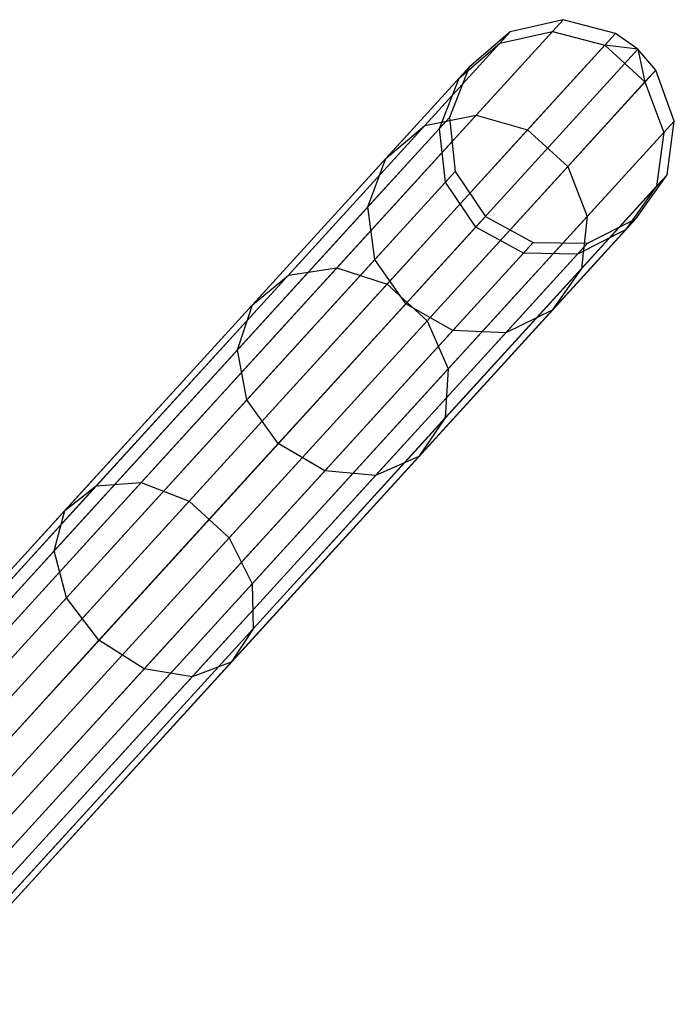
# Model space of a CAD drawing. Extents: x -102 to 101, y -101 to 102.
# Tile 258 of 258: x 62 to 68, y 67 to 75. Entities that reach past the tile are written whole.
import ezdxf

# ---------------------------------------------------------------- set-up
doc = ezdxf.new("R2010")
doc.units = 0
doc.header["$LTSCALE"] = 25.4
doc.layers.get('0').update_dxf_attribs({"linetype": 'CONTINUOUS'})

# ---------------------------------------------------------------- blocks, each defined once
blk = doc.blocks.new('NL2500012268_STL')
at = {"color": 0}
for p, q in [((170.4209, 75.3465, 306.0527), (158.1725, 61.9106, 46.0527)), ((170.4209, 75.3465, 306.0527), (158.1725, 61.9106, 46.0527)), ((170.4209, 75.3465, 306.0527), (169.9553, 75.2393, 306.0801)), ((170.4209, 75.3465, 306.0527), (169.9553, 75.2393, 306.0801)), ((170.4209, 75.3465, 306.0527), (170.3273, 75.2438, 310.298)), ((170.4209, 75.3465, 306.0527), (170.3273, 75.2438, 310.298)), ((170.8836, 75.225, 306.0372), (170.4209, 75.3465, 306.0527)), ((170.8836, 75.225, 306.0372), (170.4209, 75.3465, 306.0527)), ((169.9553, 75.2393, 306.0801), (157.7068, 61.8034, 46.0801)), ((169.9553, 75.2393, 306.0801), (157.7068, 61.8034, 46.0801)), ((170.8836, 75.225, 306.0372), (158.6352, 61.7891, 46.0371)), ((170.8836, 75.225, 306.0372), (158.6352, 61.7891, 46.0371)), ((169.9553, 75.2393, 306.0801), (169.5933, 74.9279, 306.1133)), ((169.9553, 75.2393, 306.0801), (169.5933, 74.9279, 306.1133)), ((169.6532, 74.5044, 314.426), (170.3273, 75.2438, 310.298)), ((169.6532, 74.5044, 314.426), (170.3273, 75.2438, 310.298)), ((169.8634, 75.1386, 310.2448), (170.3273, 75.2438, 310.298)), ((169.8634, 75.1386, 310.2448), (170.3273, 75.2438, 310.298)), ((169.9553, 75.2393, 306.0801), (169.8634, 75.1386, 310.2448)), ((169.9553, 75.2393, 306.0801), (169.8634, 75.1386, 310.2448)), ((170.3273, 75.2438, 310.298), (170.789, 75.1212, 310.3279)), ((170.3273, 75.2438, 310.298), (170.789, 75.1212, 310.3279)), ((170.8836, 75.225, 306.0372), (170.789, 75.1212, 310.3279)), ((170.8836, 75.225, 306.0372), (170.789, 75.1212, 310.3279)), ((171.08, 75.0852, 306.0351), (170.8836, 75.225, 306.0372)), ((171.08, 75.0852, 306.0351), (170.8836, 75.225, 306.0372)), ((169.2021, 74.4132, 314.2945), (169.8634, 75.1386, 310.2448)), ((169.2021, 74.4132, 314.2945), (169.8634, 75.1386, 310.2448)), ((169.5036, 74.8295, 310.1808), (169.8634, 75.1386, 310.2448)), ((169.5036, 74.8295, 310.1808), (169.8634, 75.1386, 310.2448)), ((170.1077, 74.3738, 314.5002), (170.789, 75.1212, 310.3279)), ((170.1077, 74.3738, 314.5002), (170.789, 75.1212, 310.3279)), ((171.08, 75.0852, 306.0351), (170.789, 75.1212, 310.3279)), ((170.789, 75.1212, 310.3279), (171.1427, 74.7987, 310.3279)), ((171.08, 75.0852, 306.0351), (170.789, 75.1212, 310.3279)), ((170.789, 75.1212, 310.3279), (171.1427, 74.7987, 310.3279)), ((158.8316, 61.6493, 46.0351), (171.08, 75.0852, 306.0351)), ((158.8316, 61.6493, 46.0351), (171.08, 75.0852, 306.0351)), ((171.2373, 74.9025, 306.0372), (171.08, 75.0852, 306.0351)), ((171.08, 75.0852, 306.0351), (171.1427, 74.7987, 310.3279)), ((171.08, 75.0852, 306.0351), (171.1427, 74.7987, 310.3279)), ((171.2373, 74.9025, 306.0372), (171.08, 75.0852, 306.0351)), ((169.5933, 74.9279, 306.1133), (157.3449, 61.492, 46.1133)), ((169.5933, 74.9279, 306.1133), (157.3449, 61.492, 46.1133)), ((171.2373, 74.9025, 306.0372), (158.9889, 61.4666, 46.0371)), ((171.2373, 74.9025, 306.0372), (158.9889, 61.4666, 46.0371)), ((169.5933, 74.9279, 306.1133), (169.418, 74.4836, 306.1445)), ((169.5933, 74.9279, 306.1133), (169.418, 74.4836, 306.1445)), ((169.5933, 74.9279, 306.1133), (169.5036, 74.8295, 310.1808)), ((169.5933, 74.9279, 306.1133), (169.5036, 74.8295, 310.1808)), ((171.2373, 74.9025, 306.0372), (171.1427, 74.7987, 310.3279)), ((171.2373, 74.9025, 306.0372), (171.1427, 74.7987, 310.3279)), ((171.401, 74.453, 306.0527), (171.2373, 74.9025, 306.0372)), ((171.401, 74.453, 306.0527), (171.2373, 74.9025, 306.0372)), ((168.8578, 74.121, 314.1359), (169.5036, 74.8295, 310.1808)), ((168.8578, 74.121, 314.1359), (169.5036, 74.8295, 310.1808)), ((169.3303, 74.3874, 310.1204), (169.5036, 74.8295, 310.1808)), ((169.3303, 74.3874, 310.1204), (169.5036, 74.8295, 310.1808)), ((170.4614, 74.0514, 314.5002), (171.1427, 74.7987, 310.3279)), ((170.4614, 74.0514, 314.5002), (171.1427, 74.7987, 310.3279)), ((171.1427, 74.7987, 310.3279), (171.3074, 74.3503, 310.298)), ((171.1427, 74.7987, 310.3279), (171.3074, 74.3503, 310.298)), ((169.418, 74.4836, 306.1445), (157.1696, 61.0477, 46.1445)), ((169.418, 74.4836, 306.1445), (157.1696, 61.0477, 46.1445)), ((171.401, 74.453, 306.0527), (159.1526, 61.0171, 46.0527)), ((171.401, 74.453, 306.0527), (159.1526, 61.0171, 46.0527)), ((168.4269, 73.1592, 318.2638), (169.6532, 74.5044, 314.426)), ((168.4269, 73.1592, 318.2638), (169.6532, 74.5044, 314.426)), ((169.2021, 74.4132, 314.2945), (169.6532, 74.5044, 314.426)), ((169.2021, 74.4132, 314.2945), (169.6532, 74.5044, 314.426)), ((169.418, 74.4836, 306.1445), (169.3303, 74.3874, 310.1204)), ((169.418, 74.4836, 306.1445), (169.3303, 74.3874, 310.1204)), ((169.418, 74.4836, 306.1445), (169.4695, 74.0083, 306.1667)), ((169.418, 74.4836, 306.1445), (169.4695, 74.0083, 306.1667)), ((169.6532, 74.5044, 314.426), (170.1077, 74.3738, 314.5002)), ((169.6532, 74.5044, 314.426), (170.1077, 74.3738, 314.5002)), ((171.401, 74.453, 306.0527), (171.3074, 74.3503, 310.298)), ((171.401, 74.453, 306.0527), (171.3074, 74.3503, 310.298)), ((171.3373, 73.9795, 306.0801), (171.401, 74.453, 306.0527)), ((171.3373, 73.9795, 306.0801), (171.401, 74.453, 306.0527)), ((167.9991, 73.0935, 318.0594), (169.2021, 74.4132, 314.2945)), ((167.9991, 73.0935, 318.0594), (169.2021, 74.4132, 314.2945)), ((168.699, 73.6949, 313.9865), (169.3303, 74.3874, 310.1204)), ((168.699, 73.6949, 313.9865), (169.3303, 74.3874, 310.1204)), ((168.8578, 74.121, 314.1359), (169.2021, 74.4132, 314.2945)), ((168.8578, 74.121, 314.1359), (169.2021, 74.4132, 314.2945)), ((168.8682, 73.0142, 318.3792), (170.1077, 74.3738, 314.5002)), ((168.8682, 73.0142, 318.3792), (170.1077, 74.3738, 314.5002)), ((169.3832, 73.9137, 310.0776), (169.3303, 74.3874, 310.1204)), ((169.3832, 73.9137, 310.0776), (169.3303, 74.3874, 310.1204)), ((170.1077, 74.3738, 314.5002), (170.4614, 74.0514, 314.5002)), ((170.1077, 74.3738, 314.5002), (170.4614, 74.0514, 314.5002)), ((170.6333, 73.6109, 314.426), (171.3074, 74.3503, 310.298)), ((170.6333, 73.6109, 314.426), (171.3074, 74.3503, 310.298)), ((171.3074, 74.3503, 310.298), (171.2454, 73.8787, 310.2448)), ((171.3074, 74.3503, 310.298), (171.2454, 73.8787, 310.2448)), ((167.6828, 72.8322, 317.813), (168.8578, 74.121, 314.1359)), ((167.6828, 72.8322, 317.813), (168.8578, 74.121, 314.1359)), ((168.699, 73.6949, 313.9865), (168.8578, 74.121, 314.1359)), ((168.699, 73.6949, 313.9865), (168.8578, 74.121, 314.1359)), ((169.4695, 74.0083, 306.1667), (157.221, 60.5724, 46.1666)), ((169.4695, 74.0083, 306.1667), (157.221, 60.5724, 46.1666)), ((169.2219, 72.6917, 318.3792), (170.4614, 74.0514, 314.5002)), ((169.2219, 72.6917, 318.3792), (170.4614, 74.0514, 314.5002)), ((169.4695, 74.0083, 306.1667), (169.3832, 73.9137, 310.0776)), ((169.4695, 74.0083, 306.1667), (169.3832, 73.9137, 310.0776)), ((169.4695, 74.0083, 306.1667), (169.7359, 73.6108, 306.1747)), ((169.4695, 74.0083, 306.1667), (169.7359, 73.6108, 306.1747)), ((170.4614, 74.0514, 314.5002), (170.6333, 73.6109, 314.426)), ((170.4614, 74.0514, 314.5002), (170.6333, 73.6109, 314.426)), ((171.3373, 73.9795, 306.0801), (159.0888, 60.5436, 46.0801)), ((171.3373, 73.9795, 306.0801), (159.0888, 60.5436, 46.0801)), ((168.7622, 73.2325, 313.8806), (169.3832, 73.9137, 310.0776)), ((168.7622, 73.2325, 313.8806), (169.3832, 73.9137, 310.0776)), ((169.6502, 73.5167, 310.0622), (169.3832, 73.9137, 310.0776)), ((169.6502, 73.5167, 310.0622), (169.3832, 73.9137, 310.0776)), ((171.0606, 73.5903, 306.1133), (171.3373, 73.9795, 306.0801)), ((171.0606, 73.5903, 306.1133), (171.3373, 73.9795, 306.0801)), ((171.3373, 73.9795, 306.0801), (171.2454, 73.8787, 310.2448)), ((171.3373, 73.9795, 306.0801), (171.2454, 73.8787, 310.2448)), ((170.5841, 73.1533, 314.2945), (171.2454, 73.8787, 310.2448)), ((170.5841, 73.1533, 314.2945), (171.2454, 73.8787, 310.2448)), ((171.2454, 73.8787, 310.2448), (170.9709, 73.4919, 310.1808)), ((171.2454, 73.8787, 310.2448), (170.9709, 73.4919, 310.1808)), ((167.5505, 72.4351, 317.5808), (168.699, 73.6949, 313.9865)), ((167.5505, 72.4351, 317.5808), (168.699, 73.6949, 313.9865)), ((168.7622, 73.2325, 313.8806), (168.699, 73.6949, 313.9865)), ((168.7622, 73.2325, 313.8806), (168.699, 73.6949, 313.9865)), ((169.7359, 73.6108, 306.1747), (157.4875, 60.1749, 46.1746)), ((169.7359, 73.6108, 306.1747), (157.4875, 60.1749, 46.1746)), ((171.0606, 73.5903, 306.1133), (158.8121, 60.1544, 46.1133)), ((171.0606, 73.5903, 306.1133), (158.8121, 60.1544, 46.1133)), ((169.407, 72.2657, 318.2638), (170.6333, 73.6109, 314.426)), ((169.407, 72.2657, 318.2638), (170.6333, 73.6109, 314.426)), ((169.7359, 73.6108, 306.1747), (169.6502, 73.5167, 310.0622)), ((169.7359, 73.6108, 306.1747), (169.6502, 73.5167, 310.0622)), ((169.7359, 73.6108, 306.1747), (170.1563, 73.3821, 306.1667)), ((169.7359, 73.6108, 306.1747), (170.1563, 73.3821, 306.1667)), ((170.6333, 73.6109, 314.426), (170.5841, 73.1533, 314.2945)), ((170.6333, 73.6109, 314.426), (170.5841, 73.1533, 314.2945)), ((170.6344, 73.3747, 306.1445), (171.0606, 73.5903, 306.1133)), ((170.6344, 73.3747, 306.1445), (171.0606, 73.5903, 306.1133)), ((171.0606, 73.5903, 306.1133), (170.9709, 73.4919, 310.1808)), ((171.0606, 73.5903, 306.1133), (170.9709, 73.4919, 310.1808)), ((169.6502, 73.5167, 310.0622), (169.0329, 72.8396, 313.8423)), ((169.6502, 73.5167, 310.0622), (169.0329, 72.8396, 313.8423)), ((170.0701, 73.2875, 310.0776), (169.6502, 73.5167, 310.0622)), ((170.0701, 73.2875, 310.0776), (169.6502, 73.5167, 310.0622)), ((170.325, 72.7835, 314.1359), (170.9709, 73.4919, 310.1808)), ((170.325, 72.7835, 314.1359), (170.9709, 73.4919, 310.1808)), ((170.9709, 73.4919, 310.1808), (170.5467, 73.2786, 310.1204)), ((170.9709, 73.4919, 310.1808), (170.5467, 73.2786, 310.1204)), ((170.1563, 73.3821, 306.1667), (157.9079, 59.9462, 46.1666)), ((170.1563, 73.3821, 306.1667), (157.9079, 59.9462, 46.1666)), ((170.6344, 73.3747, 306.1445), (158.3859, 59.9389, 46.1445)), ((170.6344, 73.3747, 306.1445), (158.3859, 59.9389, 46.1445)), ((170.1563, 73.3821, 306.1667), (170.0701, 73.2875, 310.0776)), ((170.1563, 73.3821, 306.1667), (170.0701, 73.2875, 310.0776)), ((170.1563, 73.3821, 306.1667), (170.6344, 73.3747, 306.1445)), ((170.1563, 73.3821, 306.1667), (170.6344, 73.3747, 306.1445)), ((170.6344, 73.3747, 306.1445), (170.5467, 73.2786, 310.1204)), ((170.6344, 73.3747, 306.1445), (170.5467, 73.2786, 310.1204)), ((167.6325, 71.9932, 317.4161), (168.7622, 73.2325, 313.8806)), ((167.6325, 71.9932, 317.4161), (168.7622, 73.2325, 313.8806)), ((169.0329, 72.8396, 313.8423), (168.7622, 73.2325, 313.8806)), ((169.0329, 72.8396, 313.8423), (168.7622, 73.2325, 313.8806)), ((169.4491, 72.6063, 313.8806), (170.0701, 73.2875, 310.0776)), ((169.4491, 72.6063, 313.8806), (170.0701, 73.2875, 310.0776)), ((169.9154, 72.586, 313.9865), (170.5467, 73.2786, 310.1204)), ((169.9154, 72.586, 313.9865), (170.5467, 73.2786, 310.1204)), ((170.5467, 73.2786, 310.1204), (170.0701, 73.2875, 310.0776)), ((170.5467, 73.2786, 310.1204), (170.0701, 73.2875, 310.0776)), ((166.6998, 71.2646, 321.6505), (168.4269, 73.1592, 318.2638)), ((166.6998, 71.2646, 321.6505), (168.4269, 73.1592, 318.2638)), ((167.9991, 73.0935, 318.0594), (168.4269, 73.1592, 318.2638)), ((167.9991, 73.0935, 318.0594), (168.4269, 73.1592, 318.2638)), ((168.4269, 73.1592, 318.2638), (168.8682, 73.0142, 318.3792)), ((168.4269, 73.1592, 318.2638), (168.8682, 73.0142, 318.3792)), ((169.3811, 71.8337, 318.0594), (170.5841, 73.1533, 314.2945)), ((169.3811, 71.8337, 318.0594), (170.5841, 73.1533, 314.2945)), ((170.5841, 73.1533, 314.2945), (170.325, 72.7835, 314.1359)), ((170.5841, 73.1533, 314.2945), (170.325, 72.7835, 314.1359)), ((166.3048, 71.2349, 321.3818), (167.9991, 73.0935, 318.0594)), ((166.3048, 71.2349, 321.3818), (167.9991, 73.0935, 318.0594)), ((167.6828, 72.8322, 317.813), (167.9991, 73.0935, 318.0594)), ((167.6828, 72.8322, 317.813), (167.9991, 73.0935, 318.0594)), ((167.1226, 71.0993, 321.8022), (168.8682, 73.0142, 318.3792)), ((167.1226, 71.0993, 321.8022), (168.8682, 73.0142, 318.3792)), ((168.8682, 73.0142, 318.3792), (169.2219, 72.6917, 318.3792)), ((168.8682, 73.0142, 318.3792), (169.2219, 72.6917, 318.3792)), ((166.0281, 71.017, 321.0578), (167.6828, 72.8322, 317.813)), ((166.0281, 71.017, 321.0578), (167.6828, 72.8322, 317.813)), ((167.5505, 72.4351, 317.5808), (167.6828, 72.8322, 317.813)), ((167.5505, 72.4351, 317.5808), (167.6828, 72.8322, 317.813)), ((169.0329, 72.8396, 313.8423), (167.9099, 71.6078, 317.3567)), ((169.0329, 72.8396, 313.8423), (167.9099, 71.6078, 317.3567)), ((169.4491, 72.6063, 313.8806), (169.0329, 72.8396, 313.8423)), ((169.4491, 72.6063, 313.8806), (169.0329, 72.8396, 313.8423)), ((169.1501, 71.4946, 317.813), (170.325, 72.7835, 314.1359)), ((169.1501, 71.4946, 317.813), (170.325, 72.7835, 314.1359)), ((170.325, 72.7835, 314.1359), (169.9154, 72.586, 313.9865)), ((170.325, 72.7835, 314.1359), (169.9154, 72.586, 313.9865)), ((167.4763, 70.7769, 321.8022), (169.2219, 72.6917, 318.3792)), ((167.4763, 70.7769, 321.8022), (169.2219, 72.6917, 318.3792)), ((169.2219, 72.6917, 318.3792), (169.407, 72.2657, 318.2638)), ((169.2219, 72.6917, 318.3792), (169.407, 72.2657, 318.2638)), ((168.3193, 71.3671, 317.4161), (169.4491, 72.6063, 313.8806)), ((168.3193, 71.3671, 317.4161), (169.4491, 72.6063, 313.8806)), ((169.9154, 72.586, 313.9865), (169.4491, 72.6063, 313.8806)), ((169.9154, 72.586, 313.9865), (169.4491, 72.6063, 313.8806)), ((168.7669, 71.3262, 317.5808), (169.9154, 72.586, 313.9865)), ((168.7669, 71.3262, 317.5808), (169.9154, 72.586, 313.9865)), ((165.933, 70.6608, 320.7526), (167.5505, 72.4351, 317.5808)), ((165.933, 70.6608, 320.7526), (167.5505, 72.4351, 317.5808)), ((167.6325, 71.9932, 317.4161), (167.5505, 72.4351, 317.5808)), ((167.6325, 71.9932, 317.4161), (167.5505, 72.4351, 317.5808)), ((167.6799, 70.3711, 321.6505), (169.407, 72.2657, 318.2638)), ((167.6799, 70.3711, 321.6505), (169.407, 72.2657, 318.2638)), ((169.407, 72.2657, 318.2638), (169.3811, 71.8337, 318.0594)), ((169.407, 72.2657, 318.2638), (169.3811, 71.8337, 318.0594)), ((166.0414, 70.2479, 320.5361), (167.6325, 71.9932, 317.4161)), ((166.0414, 70.2479, 320.5361), (167.6325, 71.9932, 317.4161)), ((167.9099, 71.6078, 317.3567), (167.6325, 71.9932, 317.4161)), ((167.9099, 71.6078, 317.3567), (167.6325, 71.9932, 317.4161)), ((167.6868, 69.9751, 321.3818), (169.3811, 71.8337, 318.0594)), ((167.6868, 69.9751, 321.3818), (169.3811, 71.8337, 318.0594)), ((169.3811, 71.8337, 318.0594), (169.1501, 71.4946, 317.813)), ((169.3811, 71.8337, 318.0594), (169.1501, 71.4946, 317.813)), ((167.9099, 71.6078, 317.3567), (166.3284, 69.8729, 320.458)), ((167.9099, 71.6078, 317.3567), (166.3284, 69.8729, 320.458)), ((168.3193, 71.3671, 317.4161), (167.9099, 71.6078, 317.3567)), ((168.3193, 71.3671, 317.4161), (167.9099, 71.6078, 317.3567)), ((167.4953, 69.6794, 321.0578), (169.1501, 71.4946, 317.813)), ((167.4953, 69.6794, 321.0578), (169.1501, 71.4946, 317.813)), ((169.1501, 71.4946, 317.813), (168.7669, 71.3262, 317.5808)), ((169.1501, 71.4946, 317.813), (168.7669, 71.3262, 317.5808)), ((166.7282, 69.6217, 320.5361), (168.3193, 71.3671, 317.4161)), ((166.7282, 69.6217, 320.5361), (168.3193, 71.3671, 317.4161)), ((167.1494, 69.5519, 320.7526), (168.7669, 71.3262, 317.5808)), ((167.1494, 69.5519, 320.7526), (168.7669, 71.3262, 317.5808)), ((168.7669, 71.3262, 317.5808), (168.3193, 71.3671, 317.4161)), ((168.7669, 71.3262, 317.5808), (168.3193, 71.3671, 317.4161)), ((164.1902, 68.9153, 324.1224), (166.3048, 71.2349, 321.3818)), ((164.1902, 68.9153, 324.1224), (166.3048, 71.2349, 321.3818)), ((164.5443, 68.9001, 324.4441), (166.6998, 71.2646, 321.6505)), ((164.5443, 68.9001, 324.4441), (166.6998, 71.2646, 321.6505)), ((166.0281, 71.017, 321.0578), (166.3048, 71.2349, 321.3818)), ((166.0281, 71.017, 321.0578), (166.3048, 71.2349, 321.3818)), ((166.3048, 71.2349, 321.3818), (166.6998, 71.2646, 321.6505)), ((166.3048, 71.2349, 321.3818), (166.6998, 71.2646, 321.6505)), ((166.6998, 71.2646, 321.6505), (167.1226, 71.0993, 321.8022)), ((166.6998, 71.2646, 321.6505), (167.1226, 71.0993, 321.8022)), ((164.9439, 68.7095, 324.6257), (167.1226, 71.0993, 321.8022)), ((164.9439, 68.7095, 324.6257), (167.1226, 71.0993, 321.8022)), ((167.1226, 71.0993, 321.8022), (167.4763, 70.7769, 321.8022)), ((167.1226, 71.0993, 321.8022), (167.4763, 70.7769, 321.8022)), ((163.9628, 68.7515, 323.7344), (166.0281, 71.017, 321.0578)), ((163.9628, 68.7515, 323.7344), (166.0281, 71.017, 321.0578)), ((165.933, 70.6608, 320.7526), (166.0281, 71.017, 321.0578)), ((165.933, 70.6608, 320.7526), (166.0281, 71.017, 321.0578)), ((165.2977, 68.387, 324.6257), (167.4763, 70.7769, 321.8022)), ((165.2977, 68.387, 324.6257), (167.4763, 70.7769, 321.8022)), ((167.4763, 70.7769, 321.8022), (167.6799, 70.3711, 321.6505)), ((167.4763, 70.7769, 321.8022), (167.6799, 70.3711, 321.6505)), ((163.9142, 68.4463, 323.369), (165.933, 70.6608, 320.7526)), ((163.9142, 68.4463, 323.369), (165.933, 70.6608, 320.7526)), ((166.0414, 70.2479, 320.5361), (165.933, 70.6608, 320.7526)), ((166.0414, 70.2479, 320.5361), (165.933, 70.6608, 320.7526)), ((165.5244, 68.0066, 324.4441), (167.6799, 70.3711, 321.6505)), ((165.5244, 68.0066, 324.4441), (167.6799, 70.3711, 321.6505)), ((167.6799, 70.3711, 321.6505), (167.6868, 69.9751, 321.3818)), ((167.6799, 70.3711, 321.6505), (167.6868, 69.9751, 321.3818)), ((164.0556, 68.0695, 323.1097), (166.0414, 70.2479, 320.5361)), ((164.0556, 68.0695, 323.1097), (166.0414, 70.2479, 320.5361)), ((166.3284, 69.8729, 320.458), (166.0414, 70.2479, 320.5361)), ((166.3284, 69.8729, 320.458), (166.0414, 70.2479, 320.5361)), ((165.5721, 67.6554, 324.1224), (167.6868, 69.9751, 321.3818)), ((165.5721, 67.6554, 324.1224), (167.6868, 69.9751, 321.3818)), ((167.6868, 69.9751, 321.3818), (167.4953, 69.6794, 321.0578)), ((167.6868, 69.9751, 321.3818), (167.4953, 69.6794, 321.0578)), ((166.3284, 69.8729, 320.458), (164.3544, 67.7076, 323.0162)), ((166.3284, 69.8729, 320.458), (164.3544, 67.7076, 323.0162)), ((166.7282, 69.6217, 320.5361), (166.3284, 69.8729, 320.458)), ((166.7282, 69.6217, 320.5361), (166.3284, 69.8729, 320.458)), ((165.43, 67.4139, 323.7344), (167.4953, 69.6794, 321.0578)), ((165.43, 67.4139, 323.7344), (167.4953, 69.6794, 321.0578)), ((167.4953, 69.6794, 321.0578), (167.1494, 69.5519, 320.7526)), ((167.4953, 69.6794, 321.0578), (167.1494, 69.5519, 320.7526)), ((164.7424, 67.4434, 323.1097), (166.7282, 69.6217, 320.5361)), ((164.7424, 67.4434, 323.1097), (166.7282, 69.6217, 320.5361)), ((167.1494, 69.5519, 320.7526), (166.7282, 69.6217, 320.5361)), ((167.1494, 69.5519, 320.7526), (166.7282, 69.6217, 320.5361)), ((165.1306, 67.3374, 323.369), (167.1494, 69.5519, 320.7526)), ((165.1306, 67.3374, 323.369), (167.1494, 69.5519, 320.7526))]:
    blk.add_line(p, q, dxfattribs=at)

msp = doc.modelspace()

# ---------------------------------------------------------------- block references
at = {"color": 0}
msp.add_blockref('NL2500012268_STL', (-103.3687, -0.0813, -1716.9276), dxfattribs=at)

doc.saveas('drawing.dxf')
